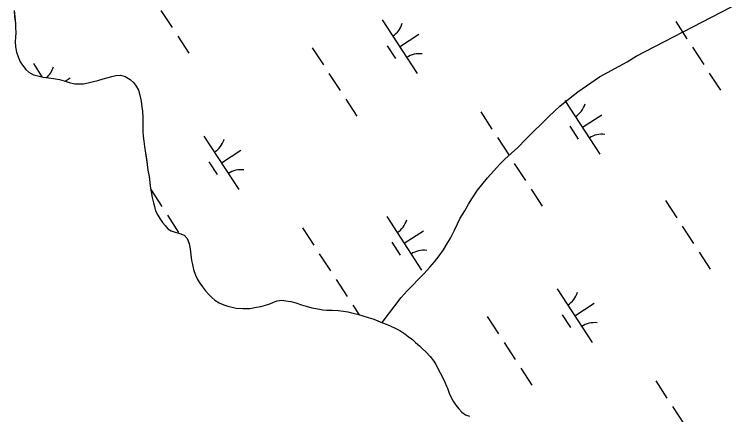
# Model space of a CAD drawing. Extents: x 3953924 to 3974542, y 193747 to 216192.
# Drawn here: x 3966192 to 3966748, y 207956 to 208270 of the extents above; entities that cross this region are included whole.
import ezdxf

# ---------------------------------------------------------------- set-up
doc = ezdxf.new("R2010")
doc.units = 0
doc.layers.add('V-TOPO-SHOR', color=7, linetype='Continuous')
doc.layers.add('V-WETL-SWMP', color=7, linetype='Continuous')

msp = doc.modelspace()

# ---------------------------------------------------------------- linework, layer by layer
at = {"layer": 'V-TOPO-SHOR'}
for points in [[(3966479.65, 208028.53), (3966494.68, 208047.93), (3966499.34, 208053.23), (3966503.48, 208057.5), (3966507.96, 208062.19), (3966512.54, 208066.72), (3966517.02, 208071.67), (3966520.56, 208075.86), (3966524.36, 208080.64), (3966527.64, 208085.26), (3966530.33, 208089.79), (3966533.1, 208094.58), (3966536.39, 208100.66), (3966538.56, 208105.62), (3966540.73, 208110.08), (3966544.27, 208115.81), (3966547.39, 208121.02), (3966550.33, 208125.99), (3966554.31, 208131.89), (3966562.08, 208141.63), (3966571.74, 208152.22), (3966575.62, 208156.15), (3966580.97, 208160.92), (3966585.79, 208165.36), (3966592.09, 208171.76), (3966610.46, 208189.95), (3966618.82, 208197.63), (3966625.54, 208203.09), (3966632.69, 208208.88), (3966649.74, 208220.72), (3966671.33, 208232.46), (3966678.31, 208236.71), (3966759.35, 208278.77)], [(3966191.99, 208272.47), (3966192.35, 208267.54), (3966192.95, 208262.24), (3966193.06, 208258.83), (3966193.17, 208255.16), (3966192.89, 208251.37), (3966192.75, 208248.22), (3966192.98, 208244.18), (3966193.85, 208240), (3966194.96, 208236.33), (3966196.59, 208232.41), (3966198.47, 208229.62), (3966201.1, 208226.33), (3966203.49, 208224.17), (3966207.15, 208222.25), (3966211.56, 208221.1), (3966214.71, 208220.45), (3966218.75, 208219.79), (3966222.67, 208219.27), (3966227.34, 208218.61), (3966230.99, 208217.46), (3966235.03, 208216.18), (3966239.44, 208215.14), (3966242.98, 208215.12), (3966246.01, 208215.24), (3966249.8, 208215.85), (3966254.1, 208216.96), (3966257.39, 208217.83), (3966261.44, 208218.95), (3966265.36, 208220.06), (3966268.4, 208220.93), (3966271.56, 208221.67), (3966275.09, 208221.78), (3966278.75, 208220.76), (3966282.66, 208218.59), (3966285.55, 208215.79), (3966287.43, 208213.38), (3966289.18, 208210.22), (3966290.3, 208206.17), (3966291.16, 208201.49), (3966291.9, 208197.19), (3966292.26, 208193.78), (3966292.61, 208188.73), (3966292.59, 208184.94), (3966292.57, 208181.28), (3966292.55, 208177.74), (3966292.79, 208174.2), (3966293.27, 208170.29), (3966293.89, 208166.24), (3966294.62, 208160.93), (3966295.35, 208156.51), (3966296.09, 208152.08), (3966296.57, 208147.54), (3966297.43, 208142.6), (3966298.04, 208138.05), (3966298.4, 208135.02), (3966299.01, 208130.6), (3966299.87, 208126.3), (3966300.86, 208122), (3966301.6, 208119.09)], [(3966301.6, 208119.09), (3966302.6, 208115.93), (3966304.22, 208112.38), (3966305.85, 208109.85), (3966307.98, 208106.81), (3966310.12, 208104.27), (3966312.25, 208101.86), (3966314.77, 208100.08), (3966317.79, 208099.05), (3966321.58, 208098.15), (3966324.98, 208096.74), (3966327.37, 208094.21), (3966328.74, 208090.16), (3966329.48, 208086.24), (3966330.08, 208081.31), (3966330.69, 208076.89), (3966331.31, 208073.85), (3966332.17, 208070.06), (3966333.67, 208065.5), (3966335.42, 208062.21), (3966337.17, 208059.17), (3966339.3, 208056.38), (3966341.69, 208053.21), (3966344.45, 208050.16), (3966346.59, 208048.01), (3966348.98, 208046.1), (3966352.38, 208043.81), (3966355.9, 208042.4), (3966358.93, 208041.38), (3966362.34, 208040.47), (3966365.62, 208039.83), (3966370.67, 208039.42), (3966376.22, 208039.52), (3966381.41, 208040.38), (3966384.95, 208041.12), (3966388.62, 208042.11), (3966391.91, 208043.23), (3966394.82, 208044.48), (3966397.73, 208045.47), (3966401.27, 208046.09), (3966404.29, 208045.57), (3966408.21, 208044.92), (3966412.12, 208043.76), (3966416.78, 208042.22), (3966420.31, 208041.19), (3966424.85, 208040.03), (3966429.52, 208039.12), (3966433.44, 208038.35), (3966436.46, 208038.2), (3966440.76, 208038.06), (3966445.43, 208037.78), (3966449.6, 208037.25), (3966453, 208036.86), (3966456.92, 208035.83), (3966460.45, 208034.93), (3966464.73, 208033.64), (3966468.77, 208032.48), (3966472.43, 208031.33), (3966475.96, 208030.17), (3966478.73, 208028.9), (3966482.89, 208027.24), (3966486.04, 208025.83), (3966490.33, 208023.79), (3966493.6, 208022.13), (3966497.38, 208019.71), (3966500.15, 208017.68), (3966503.54, 208015.13), (3966505.81, 208012.97), (3966508.82, 208010.3), (3966511.08, 208008.15), (3966514.1, 208005.35), (3966517.37, 208001.8), (3966520.13, 207998.38), (3966521.63, 207995.71), (3966523.39, 207992.68), (3966525.14, 207989.26), (3966527.14, 207985.33), (3966528.64, 207981.91), (3966530.01, 207978.62), (3966530.79, 207977.16)], [(3966530.79, 207977.16), (3966532.05, 207973.34), (3966533.56, 207970.4), (3966535.32, 207967.09), (3966537.47, 207963.9), (3966539.62, 207961.09), (3966542.15, 207958.53), (3966544.94, 207956.35), (3966547.98, 207955.19)]]:
    msp.add_lwpolyline(points, dxfattribs=at)
at = {"layer": 'V-WETL-SWMP'}
for p, q in [((3966191.99, 208272.47), (3966192.34, 208267.54)), ((3966192.34, 208267.54), (3966192.95, 208262.24)), ((3966306.74, 208272.53), (3966315.47, 208259.12)), ((3966192.95, 208262.24), (3966193.06, 208258.83)), ((3966479.8, 208265.07), (3966507.07, 208223.17)), ((3966709.36, 208263.81), (3966718.09, 208250.4)), ((3966193.06, 208258.83), (3966193.17, 208255.16)), ((3966192.89, 208251.38), (3966192.75, 208248.22)), ((3966193.17, 208255.16), (3966192.89, 208251.38)), ((3966319.83, 208252.41), (3966328.56, 208239.01)), ((3966493.43, 208244.12), (3966508.52, 208253.94)), ((3966192.75, 208248.22), (3966192.98, 208244.18)), ((3966192.98, 208244.18), (3966193.85, 208240)), ((3966193.85, 208240), (3966194.96, 208236.33)), ((3966425.04, 208243.39), (3966433.77, 208229.99)), ((3966483.7, 208244.94), (3966490.24, 208234.88)), ((3966722.46, 208243.7), (3966731.19, 208230.29)), ((3966194.96, 208236.33), (3966196.59, 208232.41)), ((3966196.59, 208232.41), (3966198.47, 208229.62)), ((3966198.47, 208229.62), (3966201.1, 208226.33)), ((3966206.97, 208230.94), (3966213.66, 208220.66)), ((3966201.1, 208226.33), (3966203.49, 208224.17)), ((3966203.49, 208224.17), (3966207.15, 208222.25)), ((3966438.13, 208223.28), (3966446.86, 208209.87)), ((3966735.55, 208223.58), (3966744.28, 208210.17)), ((3966207.15, 208222.25), (3966211.56, 208221.09)), ((3966211.56, 208221.09), (3966214.71, 208220.45)), ((3966214.71, 208220.45), (3966218.75, 208219.79)), ((3966218.75, 208219.79), (3966222.67, 208219.27)), ((3966222.67, 208219.27), (3966227.34, 208218.61)), ((3966227.34, 208218.61), (3966230.99, 208217.46)), ((3966230.99, 208217.46), (3966235.03, 208216.18)), ((3966231.72, 208217.23), (3966235.7, 208219.81)), ((3966254.1, 208216.96), (3966257.39, 208217.83)), ((3966257.39, 208217.83), (3966261.44, 208218.95)), ((3966261.44, 208218.95), (3966265.36, 208220.06)), ((3966265.36, 208220.06), (3966268.4, 208220.93)), ((3966268.4, 208220.93), (3966271.56, 208221.67)), ((3966271.56, 208221.67), (3966275.09, 208221.78)), ((3966275.09, 208221.78), (3966278.75, 208220.75)), ((3966278.75, 208220.75), (3966282.66, 208218.59)), ((3966282.66, 208218.59), (3966285.55, 208215.79)), ((3966235.03, 208216.18), (3966239.44, 208215.14)), ((3966239.44, 208215.14), (3966242.98, 208215.12)), ((3966242.98, 208215.12), (3966246.01, 208215.24)), ((3966246.01, 208215.24), (3966249.8, 208215.85)), ((3966249.8, 208215.85), (3966254.1, 208216.96)), ((3966285.55, 208215.79), (3966287.43, 208213.38)), ((3966287.43, 208213.38), (3966289.18, 208210.22)), ((3966289.18, 208210.22), (3966290.3, 208206.17)), ((3966290.3, 208206.17), (3966291.16, 208201.49)), ((3966291.16, 208201.49), (3966291.9, 208197.2)), ((3966451.23, 208203.17), (3966459.96, 208189.76)), ((3966622.69, 208202.11), (3966649.96, 208160.21)), ((3966291.9, 208197.2), (3966292.26, 208193.78)), ((3966292.26, 208193.78), (3966292.61, 208188.73)), ((3966556.87, 208193.18), (3966565.59, 208179.77)), ((3966636.33, 208181.16), (3966651.41, 208190.98)), ((3966292.61, 208188.73), (3966292.55, 208177.74)), ((3966626.59, 208181.98), (3966633.13, 208171.92)), ((3966292.55, 208177.74), (3966292.79, 208174.2)), ((3966292.79, 208174.2), (3966293.27, 208170.28)), ((3966340.39, 208174.33), (3966367.67, 208132.42)), ((3966569.96, 208173.07), (3966578.69, 208159.66)), ((3966293.27, 208170.28), (3966293.89, 208166.24)), ((3966293.89, 208166.24), (3966294.62, 208160.93)), ((3966354.03, 208153.38), (3966369.12, 208163.2)), ((3966294.62, 208160.93), (3966296.09, 208152.08)), ((3966296.09, 208152.08), (3966296.57, 208147.53)), ((3966344.29, 208154.2), (3966350.84, 208144.14)), ((3966583.05, 208152.95), (3966591.78, 208139.54)), ((3966296.57, 208147.53), (3966297.43, 208142.6)), ((3966297.43, 208142.6), (3966298.04, 208138.05)), ((3966298.04, 208138.05), (3966298.4, 208135.02)), ((3966298.4, 208135.02), (3966299.01, 208130.6)), ((3966298.75, 208132.51), (3966307.46, 208119.13)), ((3966299.01, 208130.6), (3966299.87, 208126.3)), ((3966596.15, 208132.84), (3966604.87, 208119.43)), ((3966299.87, 208126.3), (3966300.86, 208122)), ((3966701.35, 208123.82), (3966710.08, 208110.41)), ((3966300.86, 208122), (3966301.6, 208119.09)), ((3966301.6, 208119.09), (3966302.6, 208115.93)), ((3966302.6, 208115.93), (3966304.22, 208112.38)), ((3966304.22, 208112.38), (3966305.85, 208109.85)), ((3966311.82, 208112.42), (3966320.55, 208099.01)), ((3966305.85, 208109.85), (3966307.98, 208106.81)), ((3966307.98, 208106.81), (3966310.12, 208104.27)), ((3966483.28, 208111.37), (3966510.56, 208069.46)), ((3966310.12, 208104.27), (3966312.25, 208101.86)), ((3966312.25, 208101.86), (3966314.77, 208100.08)), ((3966417.46, 208102.44), (3966426.19, 208089.03)), ((3966714.44, 208103.71), (3966723.17, 208090.3)), ((3966314.77, 208100.08), (3966317.79, 208099.05)), ((3966317.79, 208099.05), (3966321.58, 208098.15)), ((3966321.58, 208098.15), (3966324.98, 208096.74)), ((3966324.98, 208096.74), (3966327.37, 208094.2)), ((3966496.92, 208090.42), (3966512.01, 208100.24)), ((3966327.37, 208094.2), (3966328.74, 208090.15)), ((3966328.74, 208090.15), (3966329.48, 208086.24)), ((3966487.18, 208091.24), (3966493.73, 208081.18)), ((3966329.48, 208086.24), (3966330.08, 208081.31)), ((3966330.08, 208081.31), (3966330.69, 208076.88)), ((3966430.55, 208082.32), (3966439.28, 208068.91)), ((3966727.54, 208083.59), (3966736.27, 208070.18)), ((3966330.69, 208076.88), (3966331.31, 208073.85)), ((3966331.31, 208073.85), (3966332.17, 208070.06)), ((3966332.17, 208070.06), (3966333.67, 208065.5)), ((3966333.67, 208065.5), (3966335.42, 208062.21)), ((3966335.42, 208062.21), (3966337.17, 208059.17)), ((3966443.65, 208062.21), (3966452.38, 208048.8)), ((3966337.17, 208059.17), (3966339.3, 208056.38)), ((3966339.3, 208056.38), (3966341.69, 208053.21)), ((3966341.69, 208053.21), (3966344.45, 208050.16)), ((3966616.7, 208054.75), (3966643.98, 208012.85)), ((3966344.45, 208050.16), (3966346.59, 208048.01)), ((3966346.59, 208048.01), (3966348.98, 208046.1)), ((3966348.98, 208046.1), (3966352.38, 208043.81)), ((3966394.82, 208044.48), (3966397.73, 208045.47)), ((3966397.73, 208045.47), (3966401.27, 208046.09)), ((3966401.27, 208046.09), (3966404.29, 208045.57)), ((3966404.29, 208045.57), (3966408.21, 208044.92)), ((3966352.38, 208043.81), (3966355.91, 208042.4)), ((3966355.91, 208042.4), (3966358.93, 208041.38)), ((3966358.93, 208041.38), (3966362.34, 208040.47)), ((3966362.34, 208040.47), (3966365.62, 208039.83)), ((3966365.62, 208039.83), (3966370.67, 208039.42)), ((3966370.67, 208039.42), (3966376.23, 208039.52)), ((3966376.23, 208039.52), (3966381.41, 208040.38)), ((3966381.41, 208040.38), (3966384.95, 208041.12)), ((3966384.95, 208041.12), (3966388.62, 208042.11)), ((3966388.62, 208042.11), (3966391.91, 208043.23)), ((3966391.91, 208043.23), (3966394.82, 208044.48)), ((3966408.21, 208044.92), (3966412.12, 208043.76)), ((3966412.12, 208043.76), (3966416.78, 208042.22)), ((3966416.78, 208042.22), (3966420.31, 208041.19)), ((3966420.31, 208041.19), (3966424.85, 208040.03)), ((3966424.85, 208040.03), (3966429.52, 208039.12)), ((3966456.74, 208042.09), (3966461.64, 208034.57)), ((3966630.34, 208033.8), (3966645.43, 208043.62)), ((3966429.52, 208039.12), (3966433.44, 208038.35)), ((3966433.44, 208038.35), (3966436.46, 208038.2)), ((3966436.46, 208038.2), (3966440.76, 208038.06)), ((3966440.76, 208038.06), (3966445.43, 208037.78)), ((3966445.43, 208037.78), (3966449.6, 208037.25)), ((3966449.6, 208037.25), (3966453, 208036.86)), ((3966453, 208036.86), (3966456.92, 208035.83)), ((3966456.92, 208035.83), (3966460.45, 208034.93)), ((3966460.45, 208034.93), (3966464.73, 208033.64)), ((3966620.6, 208034.62), (3966627.15, 208024.56)), ((3966464.73, 208033.64), (3966468.77, 208032.48)), ((3966468.77, 208032.48), (3966472.43, 208031.33)), ((3966472.43, 208031.33), (3966475.96, 208030.17)), ((3966475.96, 208030.17), (3966478.73, 208028.9)), ((3966478.73, 208028.9), (3966482.89, 208027.23)), ((3966561.95, 208033.08), (3966570.68, 208019.67)), ((3966482.89, 208027.23), (3966486.04, 208025.83)), ((3966486.04, 208025.83), (3966490.32, 208023.79)), ((3966490.32, 208023.79), (3966493.6, 208022.13)), ((3966493.6, 208022.13), (3966497.38, 208019.71)), ((3966497.38, 208019.71), (3966500.15, 208017.67)), ((3966500.15, 208017.67), (3966503.54, 208015.13)), ((3966503.54, 208015.13), (3966505.81, 208012.97)), ((3966505.81, 208012.97), (3966508.82, 208010.3)), ((3966575.04, 208012.96), (3966583.77, 207999.55)), ((3966508.82, 208010.3), (3966511.08, 208008.15)), ((3966511.08, 208008.15), (3966514.1, 208005.35)), ((3966514.1, 208005.35), (3966517.37, 208001.8)), ((3966517.37, 208001.8), (3966520.13, 207998.37)), ((3966520.13, 207998.37), (3966521.63, 207995.71)), ((3966521.63, 207995.71), (3966523.39, 207992.67)), ((3966523.39, 207992.67), (3966525.14, 207989.26)), ((3966588.13, 207992.85), (3966596.86, 207979.44)), ((3966525.14, 207989.26), (3966527.14, 207985.33)), ((3966527.14, 207985.33), (3966528.64, 207981.91)), ((3966528.64, 207981.91), (3966530.01, 207978.62)), ((3966530.01, 207978.62), (3966530.79, 207977.16)), ((3966693.77, 207982.86), (3966702.5, 207969.45)), ((3966530.79, 207977.16), (3966532.05, 207973.34)), ((3966532.05, 207973.34), (3966533.56, 207970.4)), ((3966533.56, 207970.4), (3966535.32, 207967.09)), ((3966535.32, 207967.09), (3966537.47, 207963.9)), ((3966537.47, 207963.9), (3966539.62, 207961.09)), ((3966706.87, 207962.75), (3966715.59, 207949.34)), ((3966539.62, 207961.09), (3966542.15, 207958.53)), ((3966542.15, 207958.53), (3966544.94, 207956.35))]:
    msp.add_line(p, q, dxfattribs=at)
for centre, start, end in [((3966478.57, 208267.4), 302.2901, 343.8338), ((3966508.7, 208221.1), 82.2901, 123.8337), ((3966205.74, 208233.27), 311.2418, 343.8338), ((3966621.46, 208204.44), 302.2901, 343.8338), ((3966651.59, 208158.14), 82.2901, 123.8337), ((3966339.16, 208176.65), 302.2901, 343.8338), ((3966369.3, 208130.36), 82.2901, 123.8337), ((3966482.05, 208113.7), 302.2901, 343.8338), ((3966512.19, 208067.4), 82.2901, 123.8337), ((3966615.47, 208057.08), 302.2901, 343.8338), ((3966645.61, 208010.78), 82.2901, 123.8337)]:
    msp.add_arc(centre, 17.62, start, end, dxfattribs=at)

doc.saveas('drawing.dxf')
